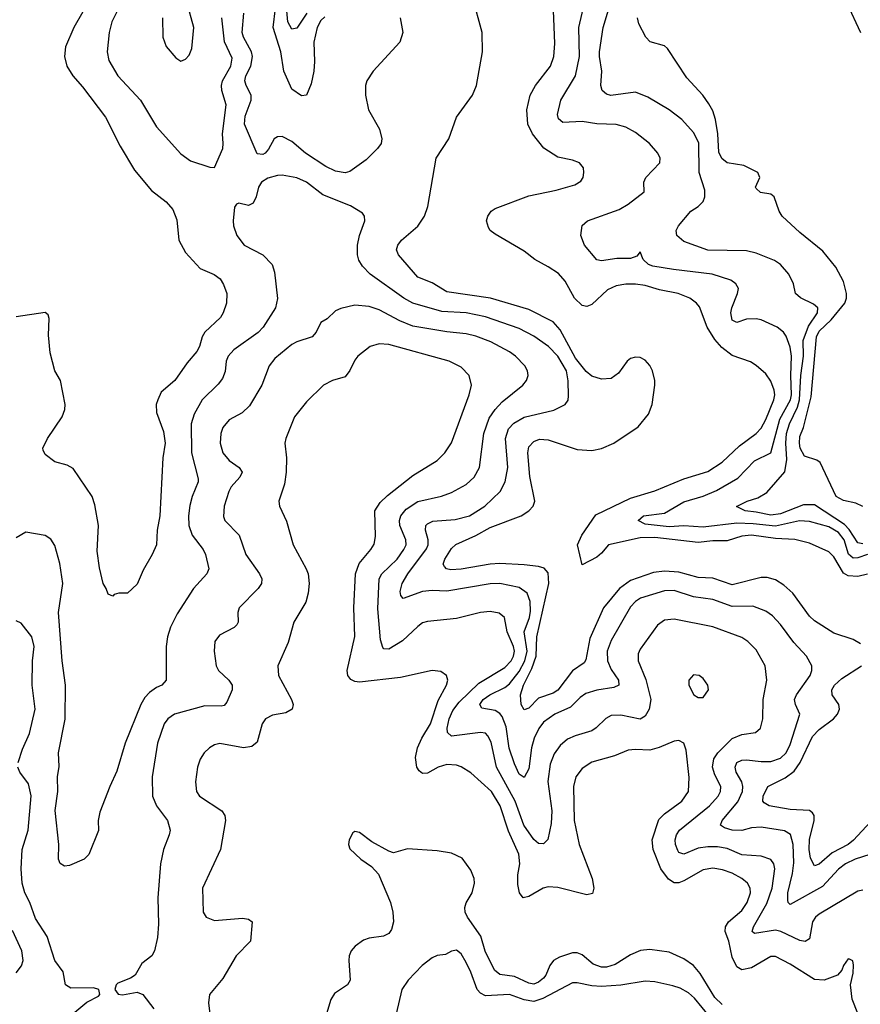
# Model space of a CAD drawing. Header units: inches. Extents: x 1308407 to 1441228, y 959628 to 1036311.
# Tile 515 of 656: x 1405724 to 1409200, y 974469 to 978542. Entities that reach past the tile are written whole.
import ezdxf

# ---------------------------------------------------------------- set-up
doc = ezdxf.new("R2010")
doc.units = ezdxf.units.IN
doc.header["$MEASUREMENT"] = 0
doc.layers.add('B4907', color=7, linetype='Continuous')

msp = doc.modelspace()

# ---------------------------------------------------------------- linework, layer by layer
at = {"layer": 'B4907', "color": 5}
for points, elevation in [([(1406028.3, 978650), (1405948.1, 978510), (1405914.4, 978430), (1405909.5, 978390), (1405919, 978350), (1405943.8, 978310), (1405984.1, 978264.1), (1406078.8, 978138.8), (1406139.4, 978019.4), (1406199.7, 977919.7), (1406270, 977835.6), (1406329.4, 977789.4), (1406357.1, 977757.1), (1406374, 977714), (1406382.4, 977630), (1406410, 977578.7), (1406470, 977512.7), (1406528.5, 977488.5), (1406553.7, 977470), (1406567.5, 977447.5), (1406580.3, 977410), (1406579.6, 977370), (1406566.3, 977330), (1406554.3, 977310), (1406490.3, 977250), (1406478.3, 977230), (1406467.8, 977190), (1406456.5, 977170), (1406416.9, 977123.1), (1406366.3, 977050), (1406310, 977001), (1406295.3, 976970), (1406288.5, 976950), (1406290, 976917.3), (1406318.4, 976838.4), (1406325.5, 976790), (1406316.1, 976730), (1406304.2, 976490), (1406293, 976430), (1406290.2, 976370), (1406272.2, 976330), (1406234.3, 976265.7), (1406210, 976207), (1406170, 976169.4), (1406134, 976170), (1406115.3, 976164.7), (1406110, 976158), (1406090, 976166), (1406082, 976190), (1406069, 976210), (1406054.8, 976274.8), (1406044.4, 976344.4), (1406049.8, 976450), (1406034.8, 976534.8), (1406023.5, 976570), (1405945.3, 976685.3), (1405920.1, 976700.1), (1405870, 976712.7), (1405830, 976743.7), (1405821.7, 976761.7), (1405820.5, 976770), (1405838.9, 976810), (1405900.2, 976899.8), (1405910.6, 976930), (1405911.9, 976950), (1405893.7, 977050), (1405869.4, 977089.4), (1405850, 977163.7), (1405843.3, 977236.7), (1405846.3, 977306.3), (1405842, 977322), (1405830, 977331.5), (1405710, 977313.5)], 2820), ([(1409230, 976249.2), (1409190, 976239.1), (1409150, 976241.1), (1409130, 976252.4), (1409090, 976320.9), (1409070, 976341.1), (1408990, 976376.7), (1408930, 976392.4), (1408850, 976395.9), (1408750, 976409.9), (1408710, 976405.5), (1408650, 976386.4), (1408590, 976386.5), (1408530, 976379.7), (1408350, 976400.1), (1408290, 976399), (1408158.3, 976370), (1408130, 976335.1), (1408110, 976318.7), (1408050, 976287.8), (1408030.9, 976370), (1408048.7, 976410), (1408105.9, 976494.1), (1408250, 976563.5), (1408350, 976593), (1408470, 976643.3), (1408570, 976673.9), (1408628.7, 976711.3), (1408701.1, 976778.9), (1408770, 976831), (1408790, 976853), (1408810, 976888.3), (1408842.6, 976970), (1408846.2, 976990), (1408843.7, 977010), (1408830, 977047.6), (1408810, 977076.9), (1408770, 977112.3), (1408746.7, 977126.7), (1408670, 977153.4), (1408626.9, 977186.9), (1408599.2, 977219.2), (1408566.7, 977270), (1408534.7, 977354.7), (1408522.4, 977370), (1408495.1, 977390), (1408447.6, 977410), (1408370, 977424.9), (1408310, 977442.2), (1408270, 977448.7), (1408230, 977448.6), (1408190, 977441.2), (1408155, 977425), (1408090, 977363.7), (1408070, 977355.9), (1408050, 977360.4), (1408018.6, 977390), (1407980, 977460), (1407952, 977492), (1407910, 977520.5), (1407853.7, 977550), (1407810, 977584.1), (1407690, 977655.1), (1407670, 977669.6), (1407662.2, 977682.2), (1407654.3, 977710), (1407659.7, 977730), (1407673.3, 977750), (1407690, 977761.5), (1407830, 977814.1), (1407943, 977837), (1408020.2, 977859.8), (1408045.2, 977874.8), (1408054.7, 977890), (1408057.6, 977910), (1408055.1, 977930), (1408039.3, 977950), (1408010, 977961.7), (1407950, 977974.3), (1407891.1, 978011.1), (1407844.5, 978070), (1407825.5, 978110), (1407821.2, 978170), (1407835.4, 978230), (1407856.8, 978270), (1407918.7, 978350), (1407933.2, 978390), (1407936.7, 978443.3), (1407928.4, 978650)], 2780), ([(1406144.1, 978610), (1406106, 978534), (1406094.8, 978490), (1406086.2, 978410), (1406093.3, 978373.3), (1406129.5, 978309.5), (1406224.2, 978210), (1406290, 978099.5), (1406390, 977987), (1406430, 977958.3), (1406510, 977932.2), (1406530, 977930.8), (1406563.8, 978010), (1406566.3, 978030), (1406563.4, 978070), (1406578.5, 978190), (1406560.2, 978250), (1406558.6, 978270), (1406563.4, 978290), (1406597.9, 978350), (1406603, 978383), (1406571.4, 978451.4), (1406560.1, 978550)], 2840), ([(1406314.9, 978550), (1406315.8, 978470), (1406330, 978430.8), (1406370, 978384), (1406390, 978370.7), (1406410, 978378.8), (1406424.8, 978395.2), (1406436.3, 978423.7), (1406444.7, 978510), (1406414.8, 978614.8)], 2860), ([(1406912, 978570), (1406870, 978506.6), (1406850, 978503.1), (1406833.5, 978533.5), (1406824.1, 978624.1)], 2760), ([(1409200.7, 975960.7), (1409170, 975977.8), (1409090, 976004.4), (1409010, 976055.4), (1408990, 976074.6), (1408921, 976170), (1408883.5, 976203.5), (1408850, 976224.7), (1408814.5, 976234.5), (1408790, 976235.3), (1408670, 976204.7), (1408590, 976232.7), (1408530, 976234.5), (1408450, 976256.6), (1408390, 976260.8), (1408344.7, 976255.3), (1408250, 976222.8), (1408204.6, 976190), (1408138.1, 976110), (1408082.1, 975982.1), (1408065.3, 975894.7), (1408058.5, 975881.5), (1408010, 975848.1), (1407950, 975769.3), (1407930, 975756.7), (1407870, 975736), (1407830, 975694.2), (1407810, 975687.1), (1407797.8, 975710), (1407795.7, 975750), (1407807.7, 975790), (1407842.1, 975857.9), (1407860.2, 975910), (1407862.1, 975990), (1407912.8, 976210), (1407910, 976254.2), (1407893.2, 976273.2), (1407870, 976279.7), (1407810, 976287.5), (1407710, 976292.3), (1407670, 976289.9), (1407550, 976269.1), (1407507.1, 976267.1), (1407489.7, 976270), (1407480.5, 976280.5), (1407475.8, 976290), (1407482.2, 976310), (1407510, 976354.7), (1407528, 976372), (1407610, 976408.3), (1407670, 976442.3), (1407797.2, 976490), (1407829, 976510), (1407847.5, 976530), (1407854.4, 976550), (1407833, 976653), (1407825.4, 976750), (1407830, 976774.9), (1407850, 976797.1), (1407873.6, 976806.4), (1407910, 976804.8), (1408030, 976764), (1408090, 976759.8), (1408130, 976768.6), (1408180.5, 976790), (1408282, 976858), (1408324, 976910), (1408338.9, 976950), (1408351.1, 977030), (1408351, 977050), (1408340.5, 977090), (1408330, 977112), (1408310, 977133.3), (1408290, 977144.7), (1408270, 977146.6), (1408250, 977140.5), (1408236.4, 977130), (1408199.8, 977080.2), (1408170, 977057.7), (1408130, 977054.9), (1408090, 977067.1), (1408066.7, 977086.7), (1408022.3, 977142.3), (1407959.2, 977259.2), (1407930, 977292.7), (1407830, 977342.8), (1407670.6, 977390.6), (1407490, 977416.6), (1407430, 977453.9), (1407370, 977477.4), (1407290.6, 977570), (1407282.2, 977590), (1407287.3, 977610), (1407303.2, 977630), (1407371.2, 977688.8), (1407398, 977730), (1407411.9, 977770), (1407446.8, 977970), (1407499.3, 978050), (1407530, 978139.6), (1407597, 978230), (1407613.1, 978270), (1407638.2, 978410), (1407636.1, 978490), (1407596.4, 978636.4)], 2820), ([(1409230, 976329.7), (1409190, 976315.8), (1409170, 976315.3), (1409151.9, 976331.9), (1409133.3, 976390), (1409110, 976421.5), (1409070, 976444.8), (1408990, 976466.2), (1408948.7, 976468.7), (1408850, 976446.5), (1408757.5, 976457.5), (1408690, 976460), (1408550, 976443.5), (1408470, 976448.3), (1408410, 976444), (1408310, 976454.9), (1408281.5, 976470), (1408304.2, 976490), (1408390, 976500.9), (1408470, 976548.3), (1408550, 976571.5), (1408605, 976595), (1408694.2, 976645.8), (1408762.7, 976717.3), (1408829.9, 976750.1), (1408868, 976890), (1408912, 976970), (1408915.8, 976990), (1408912.4, 977070), (1408916.2, 977150), (1408910, 977188), (1408893.8, 977233.8), (1408882, 977250), (1408856.9, 977270), (1408790, 977300.3), (1408770, 977304.5), (1408730, 977303.4), (1408690, 977289.1), (1408670, 977299.6), (1408665.2, 977330), (1408668.2, 977350), (1408692.8, 977410), (1408696.1, 977430), (1408686, 977450), (1408664.3, 977464.3), (1408587, 977490), (1408428.3, 977508.3), (1408342.9, 977522.9), (1408324, 977530), (1408302.9, 977550), (1408290, 977582), (1408275.8, 977564.2), (1408250, 977554.5), (1408194, 977554), (1408130, 977544.5), (1408110, 977548.3), (1408059.7, 977610), (1408045.1, 977650), (1408049.7, 977690.3), (1408072.7, 977710), (1408202.6, 977757.4), (1408240.6, 977779.4), (1408306, 977830), (1408304.7, 977870), (1408313.6, 977890), (1408370.8, 977950), (1408373.1, 977970), (1408362.7, 977990), (1408328.5, 978030), (1408270, 978076.1), (1408230, 978097.1), (1408190, 978108.2), (1408110, 978110.9), (1408050, 978121.8), (1407970, 978117.4), (1407951.6, 978131.6), (1407948.4, 978150), (1407962.5, 978210), (1408022.5, 978310), (1408038.9, 978390), (1408035.8, 978510), (1408059, 978610)], 2760), ([(1409210, 976373.6), (1409190, 976378.5), (1409153.8, 976433.8), (1409134.2, 976454.2), (1409010, 976535.7), (1408964.8, 976535.2), (1408870, 976498.3), (1408830, 976492), (1408770, 976505.7), (1408723.7, 976510), (1408688.8, 976528.8), (1408732, 976550), (1408776.2, 976563.8), (1408813.4, 976586.6), (1408888.5, 976671.5), (1408896.6, 976723.4), (1408891.7, 976790), (1408894.9, 976830), (1408907.1, 976870), (1408940, 976940), (1408949.1, 976970), (1408953.8, 977070), (1408965.1, 977150), (1408964.1, 977215.9), (1408985.9, 977274.1), (1409023.2, 977330), (1409024.2, 977350), (1409006, 977366), (1408952.2, 977392.2), (1408932.8, 977410), (1408924.4, 977450), (1408904.2, 977490), (1408870, 977529.8), (1408845.9, 977545.9), (1408770, 977576.8), (1408730, 977586.2), (1408570, 977588.4), (1408470, 977624.5), (1408440.9, 977650), (1408438.4, 977670), (1408448, 977690), (1408498.9, 977750), (1408530, 977770.2), (1408549.8, 977790), (1408556.9, 977810), (1408557.1, 977837.1), (1408533.2, 977910), (1408532.7, 978032.7), (1408510, 978075.8), (1408462.6, 978130), (1408409.9, 978169.9), (1408321.5, 978221.5), (1408270, 978242), (1408169.2, 978229.2), (1408150, 978234.3), (1408133, 978250), (1408126.8, 978270), (1408131.7, 978330), (1408121.4, 978390), (1408122.2, 978410), (1408136.4, 978510), (1408167.3, 978610)], 2740), ([(1409144.5, 978610), (1409201.3, 978490)], 2720), ([(1407296.9, 978550), (1407307.9, 978490), (1407296.1, 978450), (1407186, 978330), (1407160.3, 978290), (1407154.7, 978270), (1407154, 978230), (1407166.4, 978170), (1407212.4, 978090), (1407222.3, 978050), (1407218.7, 978030), (1407204.2, 978010), (1407157.1, 977962.9), (1407090, 977913.9), (1407070, 977909.4), (1407030, 977915.1), (1406990, 977934.6), (1406906.5, 977990), (1406850, 978039), (1406810, 978058.5), (1406790, 978058.4), (1406776.9, 978050), (1406753.7, 978006.3), (1406738.9, 977990), (1406730, 977985), (1406706.9, 977986.9), (1406653.8, 978110), (1406657, 978143), (1406681.1, 978210), (1406681.4, 978230), (1406660.4, 978270), (1406655.2, 978290), (1406659.3, 978310), (1406680.3, 978350), (1406686.8, 978390), (1406682.7, 978410), (1406649.7, 978469.7), (1406644.6, 978490), (1406651.2, 978570)], 2820), ([(1406985.5, 978554.5), (1406970, 978538.9), (1406954.8, 978510), (1406940.6, 978450), (1406943.6, 978370), (1406940.5, 978330), (1406930, 978277.6), (1406910.2, 978229.8), (1406890, 978227.9), (1406850, 978255.4), (1406817.1, 978330), (1406803.9, 978410), (1406772.7, 978510), (1406782.1, 978590)], 2780), ([(1409211.1, 976528.9), (1409182, 976542), (1409130, 976553.6), (1409100.5, 976570), (1409034.5, 976710), (1409020.1, 976720.1), (1408970, 976737.3), (1408951.6, 976770), (1408948.2, 976790), (1408950, 976818), (1408964.6, 976855.4), (1408997.5, 976982.5), (1409018.3, 977230), (1409030, 977253.9), (1409079.4, 977300.6), (1409136.4, 977370), (1409143.5, 977390), (1409142.9, 977410), (1409130, 977458.7), (1409098.3, 977518.3), (1409045, 977584.9), (1408950, 977662), (1408877, 977730), (1408864.5, 977750), (1408844, 977810), (1408830, 977821.2), (1408787.6, 977827.6), (1408770, 977844), (1408766.6, 977850), (1408784.2, 977890), (1408776.9, 977910), (1408718.9, 977938.9), (1408650, 977950.6), (1408627.9, 977967.9), (1408615, 977995), (1408611, 978070), (1408601.6, 978130), (1408590, 978164.8), (1408574.2, 978194.2), (1408549.2, 978230), (1408482.2, 978302.2), (1408402.5, 978422.5), (1408390, 978434.2), (1408330.7, 978450.7), (1408313.7, 978470), (1408284.9, 978524.9), (1408278.4, 978550)], 2720), ([(1409270, 975098.8), (1409178.5, 975070), (1409139, 975050), (1409110, 975028.3), (1409043.6, 974956.4), (1408910, 974882.4), (1408902.4, 974890), (1408900.3, 974900.3), (1408900.6, 974930), (1408920.3, 975010), (1408925.3, 975054.7), (1408922.7, 975130), (1408911.5, 975171.5), (1408886.5, 975186.5), (1408790, 975201.6), (1408750, 975199.4), (1408710, 975188), (1408670.5, 975189.5), (1408639, 975199), (1408621.4, 975210), (1408628.3, 975230), (1408693.1, 975306.9), (1408713.1, 975350), (1408715, 975370), (1408709.9, 975390), (1408686.5, 975430), (1408682, 975450), (1408689.9, 975470), (1408710, 975479.6), (1408730, 975480.3), (1408790, 975473.1), (1408830, 975474.3), (1408870, 975487), (1408893.4, 975510), (1408910, 975544), (1408949.8, 975669.8), (1408931.7, 975710), (1408928.2, 975730), (1408936.2, 975750), (1408992.1, 975830), (1408999.4, 975850), (1408999.3, 975870), (1408977.4, 975910), (1408925.4, 975965.4), (1408870, 976040.3), (1408836.4, 976076.4), (1408810, 976095.7), (1408755.6, 976115.6), (1408670, 976115), (1408590, 976143.4), (1408510, 976155.3), (1408430, 976181.1), (1408390, 976179.7), (1408290.8, 976149.1), (1408270, 976135.3), (1408250, 976112.9), (1408170, 975973.8), (1408153.5, 975930), (1408154.1, 975890), (1408170, 975854.3), (1408200.6, 975810), (1408202.3, 975790), (1408180.4, 975779.5), (1408110, 975768.9), (1408064.9, 975755.1), (1408041.3, 975738.7), (1408001.9, 975698.1), (1407937.6, 975670), (1407890, 975636.1), (1407870.4, 975609.6), (1407852.1, 975570), (1407840.4, 975530), (1407830, 975442.9), (1407810, 975407.6), (1407790, 975421.6), (1407770, 975464.4), (1407748.5, 975528.5), (1407736.4, 975616.5), (1407719.5, 975659.5), (1407710, 975672.7), (1407690, 975685.3), (1407634.8, 975694.8), (1407626.6, 975710), (1407640.5, 975730), (1407667.8, 975750), (1407730, 975779.7), (1407750, 975795.5), (1407790, 975846.2), (1407813.3, 975890), (1407822.3, 975930), (1407810.8, 976010), (1407832.4, 976070), (1407836.1, 976096.1), (1407835.2, 976135.2), (1407822.6, 976170), (1407790, 976193.4), (1407710, 976209.9), (1407670, 976208.1), (1407490, 976178.5), (1407430, 976180.8), (1407390, 976177.3), (1407310, 976147.4), (1407300.5, 976160.5), (1407297.4, 976177.4), (1407306.2, 976210), (1407329.1, 976250), (1407406.9, 976353.1), (1407413.1, 976370), (1407412.7, 976390), (1407401.8, 976430), (1407404.1, 976450), (1407410, 976457.1), (1407432.4, 976467.6), (1407524.9, 976475.1), (1407584.4, 976490), (1407648, 976530), (1407710.7, 976590), (1407731.7, 976630), (1407742.9, 976690), (1407733.1, 976810), (1407746, 976850), (1407767.4, 976872.6), (1407810, 976898.4), (1407932.9, 976927), (1407979.7, 976950), (1407991.6, 976968.4), (1407993.5, 976986.5), (1407991.7, 977048.3), (1407984.6, 977090), (1407950, 977150.5), (1407910.6, 977190), (1407850, 977233.7), (1407790, 977265.5), (1407650, 977313.5), (1407570, 977329.2), (1407470, 977335.4), (1407350, 977369), (1407312.9, 977390), (1407173.5, 977490), (1407142.1, 977522.1), (1407127.2, 977547.2), (1407120.8, 977570), (1407121.5, 977610), (1407129.8, 977650), (1407151, 977710), (1407149.7, 977730), (1407142.2, 977742.2), (1407091.8, 977771.8), (1406977.1, 977817.2), (1406910, 977870.7), (1406870, 977888.2), (1406810, 977899.2), (1406790, 977898.3), (1406750, 977886.3), (1406724.7, 977870), (1406712.4, 977850), (1406702.8, 977810), (1406690, 977782.9), (1406670, 977773.6), (1406630, 977783.7), (1406620.4, 977779.6), (1406612.7, 977767.3), (1406607, 977710), (1406608.8, 977690), (1406621.7, 977650), (1406652.2, 977610), (1406730.1, 977570.1), (1406767.8, 977530), (1406778, 977498), (1406790.9, 977389.1), (1406782.2, 977350), (1406731.5, 977270), (1406710, 977248.1), (1406610, 977176.1), (1406586.7, 977150), (1406578.7, 977130), (1406573.3, 977086.7), (1406562.4, 977057.6), (1406545.1, 977034.9), (1406478.7, 976970), (1406445.5, 976910), (1406432.7, 976870), (1406435.3, 976750), (1406462.8, 976642.8), (1406462.5, 976630), (1406437.6, 976570), (1406427.8, 976532.2), (1406422.1, 976490), (1406423.9, 976450), (1406437.4, 976410), (1406482.7, 976350), (1406492.6, 976330), (1406506.3, 976270), (1406498.7, 976250), (1406442.4, 976190), (1406375.8, 976084.3), (1406348.3, 976030), (1406335.4, 975990), (1406330.2, 975950), (1406330.3, 975810), (1406312.7, 975790), (1406290, 975780.3), (1406260.5, 975759.5), (1406241.7, 975738.3), (1406225.5, 975710), (1406160.2, 975550), (1406126, 975434), (1406096.5, 975370), (1406056.2, 975263.8), (1406048.8, 975230), (1406050, 975188), (1406010.5, 975089.5), (1405991.3, 975070), (1405930, 975043.7), (1405910, 975040.9), (1405891.9, 975051.9), (1405885.4, 975070), (1405886.6, 975130), (1405871.5, 975271.5), (1405881.4, 975350), (1405880.3, 975410), (1405887, 975453), (1405884.7, 975510), (1405911.7, 975648.3), (1405914.2, 975790), (1405900.4, 975890), (1405885.5, 976090), (1405902.2, 976210), (1405890, 976292.7), (1405870, 976367), (1405853.8, 976393.8), (1405830, 976408.6), (1405750, 976421.8), (1405710, 976399.3)], 2840), ([(1409210, 974941.6), (1409190, 974937.1), (1409030, 974842), (1409014.7, 974830), (1409002.1, 974810), (1408990, 974740.5), (1408971.5, 974728.5), (1408950, 974733.2), (1408870.9, 974770.9), (1408850, 974775.6), (1408762, 974762), (1408752.6, 974770), (1408758.3, 974790), (1408813.3, 974886.7), (1408835.5, 974950), (1408846.6, 975030), (1408842.5, 975050), (1408830, 975068.8), (1408790, 975082.1), (1408710, 975088), (1408650, 975113.5), (1408610, 975121.2), (1408570, 975121.2), (1408530, 975115.1), (1408469.9, 975089.9), (1408450, 975096.8), (1408445, 975105), (1408435.7, 975130), (1408434.7, 975150), (1408439.6, 975170), (1408452.1, 975190), (1408576.2, 975290), (1408612.2, 975330), (1408622.6, 975350), (1408622.8, 975370), (1408597.9, 975417.9), (1408588.5, 975450), (1408594.9, 975485.1), (1408610.6, 975509.4), (1408670, 975568.9), (1408710, 975585.6), (1408766.1, 975593.9), (1408787.9, 975612.1), (1408796.8, 975650), (1408798.7, 975730), (1408813.8, 975810), (1408807.1, 975870), (1408770, 975935.1), (1408734.7, 975970), (1408710, 975986), (1408590, 976030.5), (1408430, 976062.9), (1408390, 976057.7), (1408361.8, 976038.2), (1408290, 975938.3), (1408281.4, 975918.6), (1408280.9, 975890), (1408313.3, 975813.3), (1408333.9, 975730), (1408326.9, 975690), (1408310, 975660.8), (1408290, 975649.2), (1408210, 975665.9), (1408170, 975663.7), (1408148, 975651.9), (1408107.6, 975612.4), (1408090, 975600.9), (1408020.5, 975579.5), (1407990, 975565.4), (1407959.6, 975540.4), (1407934.3, 975505.7), (1407917.7, 975462.3), (1407908.6, 975391.4), (1407924.7, 975270), (1407922.2, 975217.8), (1407908.5, 975151.5), (1407890, 975132.6), (1407870, 975134.5), (1407850, 975150.8), (1407808.4, 975210), (1407773.1, 975310), (1407695.2, 975450), (1407673.1, 975553.1), (1407659.9, 975579.9), (1407650, 975590.6), (1407630, 975593.5), (1407510, 975578.8), (1407493.5, 975593.5), (1407492, 975612), (1407499.6, 975650), (1407515.9, 975684.1), (1407541.4, 975718.6), (1407622.1, 975798), (1407730, 975862), (1407755.8, 975890), (1407766.2, 975910), (1407769.9, 975930), (1407766.2, 975950), (1407740.6, 976010), (1407728.7, 976070), (1407706.7, 976086.7), (1407670, 976093.9), (1407630, 976089.9), (1407530, 976065.4), (1407410, 976053.5), (1407390, 976046.8), (1407370, 976032.8), (1407307.6, 975972.4), (1407250, 975938), (1407230, 975939.7), (1407225.2, 975945.2), (1407216.4, 975976.5), (1407205.2, 976105.2), (1407210.3, 976229.7), (1407221.4, 976250), (1407284.6, 976310), (1407313, 976350), (1407321.8, 976370), (1407321.6, 976390), (1407296.6, 976450), (1407295.3, 976470), (1407300.5, 976490), (1407322.7, 976517.3), (1407370, 976549.6), (1407469, 976571), (1407510, 976587), (1407570, 976619.8), (1407603.7, 976650), (1407625.6, 976690), (1407643.5, 976830), (1407666.1, 976893.9), (1407690, 976929.4), (1407718.8, 976961.2), (1407805.1, 977030), (1407820.4, 977050), (1407827.4, 977070), (1407824.2, 977090), (1407812.9, 977110), (1407775, 977150), (1407750, 977169), (1407672.4, 977210), (1407610, 977233.1), (1407570, 977243.1), (1407490, 977250.8), (1407350, 977274.8), (1407296.3, 977296.2), (1407210, 977342.6), (1407170, 977356.4), (1407110, 977361), (1407052, 977348), (1407030, 977337.4), (1406995.2, 977304.8), (1406970, 977289.6), (1406950.1, 977249.8), (1406933.4, 977230), (1406870.1, 977209.9), (1406850, 977198.8), (1406779.2, 977140.8), (1406756.5, 977110), (1406725.8, 977030), (1406674.6, 976945.4), (1406643.6, 976916.4), (1406590, 976887.3), (1406564.9, 976855.1), (1406556.5, 976830), (1406552.7, 976790), (1406564.6, 976750), (1406590, 976719.3), (1406631.6, 976690), (1406643.6, 976670), (1406634.2, 976650), (1406598.5, 976610), (1406588.6, 976590), (1406570.2, 976530), (1406567.5, 976487.5), (1406572.9, 976470), (1406632.2, 976410), (1406658.8, 976330), (1406716.2, 976250), (1406725.2, 976230), (1406723.9, 976210), (1406710.2, 976190), (1406632.4, 976110), (1406626.9, 976090), (1406627.6, 976050), (1406621.6, 976038.4), (1406611.8, 976028.2), (1406550, 975996.9), (1406531.7, 975970), (1406527.9, 975930), (1406536.1, 975870), (1406546.7, 975850), (1406589, 975810), (1406602.4, 975790), (1406603.2, 975770), (1406580.8, 975719.2), (1406570, 975705.6), (1406557.5, 975702.5), (1406490, 975703.6), (1406364.6, 975670), (1406336.9, 975650), (1406322.3, 975630), (1406294.8, 975550), (1406272.5, 975410), (1406273.1, 975330), (1406290.1, 975290.1), (1406335.2, 975230), (1406346.2, 975190), (1406342.8, 975170), (1406319.6, 975110), (1406307.2, 975050), (1406296.2, 974910), (1406298.9, 974801.1), (1406294.4, 974745.6), (1406282.4, 974690), (1406270.4, 974670), (1406230, 974638), (1406201.6, 974590), (1406182.7, 974577.3), (1406130, 974556.7), (1406123.3, 974550), (1406118, 974530), (1406131.5, 974511.5), (1406150, 974508.8), (1406210, 974519), (1406233.1, 974510), (1406278.6, 974450)], 2860), ([(1409190, 974431.8), (1409165.9, 974490), (1409159.9, 974550), (1409170, 974598), (1409171.8, 974631.8), (1409169.4, 974649.4), (1409155.9, 974655.9), (1409150, 974658), (1409130, 974629.2), (1409123.6, 974610), (1409105.3, 974590), (1409050, 974569.4), (1409010, 974572.3), (1408910, 974635.9), (1408850, 974666.9), (1408830, 974666.9), (1408750, 974620.1), (1408710, 974612.2), (1408690, 974623.9), (1408670, 974663.9), (1408657, 974730), (1408641.9, 974770), (1408642.5, 974790), (1408654.7, 974810), (1408710, 974857), (1408732.8, 974890), (1408745.8, 974930), (1408744.1, 974950), (1408733.7, 974970), (1408709.8, 974990), (1408670, 975012.3), (1408630, 975025.9), (1408590, 975032.1), (1408550, 975026), (1408470, 974980.4), (1408450, 974971.4), (1408430, 974971.5), (1408407.3, 974987.3), (1408374.9, 975030), (1408343.7, 975110), (1408338.8, 975150), (1408366.8, 975233.2), (1408390, 975257.8), (1408462.5, 975310), (1408489.8, 975350), (1408492.3, 975407.7), (1408480.4, 975520.4), (1408470, 975549.3), (1408450, 975560.7), (1408430, 975557.4), (1408368.3, 975531.7), (1408330, 975521), (1408270, 975523.4), (1408240.1, 975519.9), (1408183.1, 975496.9), (1408090, 975470.6), (1408050, 975444.8), (1408024, 975410), (1408013.8, 975370), (1408016.4, 975230), (1408037, 975130), (1408091.4, 974990), (1408097.6, 974950), (1408092.3, 974927.7), (1408070, 974921.6), (1407950, 974951.9), (1407910, 974954.9), (1407888.7, 974950), (1407830, 974915.6), (1407806.6, 974910), (1407790.8, 974930.8), (1407784.7, 974964.7), (1407784.7, 975004.7), (1407792.6, 975050), (1407788.2, 975090), (1407744.8, 975184.8), (1407711, 975290), (1407674.5, 975350), (1407590, 975427.3), (1407550, 975452.3), (1407530, 975458.3), (1407490, 975460.6), (1407454, 975450), (1407410, 975425.8), (1407390, 975424.6), (1407375.7, 975435.7), (1407366.6, 975450), (1407361.2, 975490), (1407369.5, 975530), (1407387.2, 975570), (1407423.2, 975630), (1407454, 975726), (1407489.7, 975790), (1407495.1, 975810), (1407489.6, 975829.7), (1407466.2, 975846.2), (1407429.7, 975849.7), (1407298.7, 975821.3), (1407130, 975802.3), (1407110, 975804.8), (1407093.5, 975813.5), (1407081.2, 975830), (1407077.8, 975850), (1407110, 975991.3), (1407106, 976110), (1407113.2, 976250), (1407127.6, 976292.4), (1407175.9, 976350), (1407190, 976373.4), (1407195, 976405), (1407193.1, 976510), (1407214.6, 976545.4), (1407245.3, 976574.7), (1407350, 976656.9), (1407450, 976719.1), (1407482.7, 976750), (1407510, 976792.4), (1407583.5, 976990), (1407592.8, 977030), (1407583.1, 977070), (1407550, 977104.8), (1407499.5, 977130), (1407250, 977198.3), (1407210, 977201.4), (1407173, 977190), (1407122, 977150), (1407110, 977134.3), (1407089.5, 977090.5), (1407070, 977064.4), (1407017.3, 977050), (1406980.4, 977030), (1406910, 976961.6), (1406860.6, 976899.4), (1406824.6, 976810), (1406820.3, 976790), (1406828.2, 976730), (1406826.2, 976670), (1406818.7, 976621.3), (1406796, 976550), (1406798.3, 976530), (1406827.3, 976467.3), (1406855.3, 976370), (1406909.1, 976270), (1406916.5, 976250), (1406921.3, 976210), (1406917.3, 976170), (1406906.8, 976133.2), (1406858.3, 976050), (1406834.2, 975965.8), (1406791.8, 975870), (1406794.6, 975830), (1406848.2, 975730), (1406855.5, 975710), (1406851.6, 975690), (1406824.7, 975675.3), (1406770, 975665.8), (1406740.3, 975650), (1406727.2, 975630), (1406705.9, 975554.1), (1406684, 975536), (1406650, 975529.9), (1406552.4, 975547.6), (1406530, 975542.3), (1406509.3, 975530.7), (1406487.2, 975510), (1406470, 975483.7), (1406459.7, 975450), (1406451.3, 975390), (1406455.3, 975350), (1406467.6, 975330), (1406559.7, 975270), (1406572.1, 975250), (1406575, 975230), (1406555.3, 975110), (1406479.7, 974950), (1406482.6, 974850), (1406495.5, 974830), (1406530, 974816.1), (1406646.2, 974826.2), (1406670, 974821.7), (1406684.9, 974810), (1406678.9, 974730), (1406619.7, 974670), (1406564.1, 974575.9), (1406508.9, 974510), (1406504.5, 974475.5), (1406510.2, 974430)], 2880), ([(1405718, 975470), (1405735.5, 975524.5), (1405765.3, 975590), (1405788.9, 975690), (1405776.5, 975790), (1405777.8, 975890), (1405783.7, 975950), (1405774.6, 975990), (1405730, 976046), (1405710, 976056.2)], 2860), ([(1409277.8, 975262.2), (1409172.4, 975147.6), (1409150.1, 975130), (1409083.7, 975096.3), (1409030, 975049), (1409010, 975042.7), (1408993.9, 975073.9), (1408989.3, 975109.3), (1408990, 975150.4), (1409009.9, 975230), (1409009.9, 975250), (1409001.8, 975261.8), (1408990, 975271), (1408910, 975274.5), (1408823.7, 975290), (1408802.1, 975302.1), (1408796.8, 975310), (1408799.1, 975330), (1408818, 975370), (1408890, 975406), (1408926.2, 975433.8), (1408950.8, 975469.2), (1409002.5, 975577.5), (1409030, 975606.4), (1409088.9, 975650), (1409105.8, 975670), (1409114.1, 975690), (1409111.3, 975710), (1409083.4, 975750), (1409081.9, 975770), (1409093.2, 975790), (1409123, 975817), (1409205.1, 975870)], 2820), ([(1405944.5, 974430), (1406002.5, 974477.5), (1406050, 974502.7), (1406055.5, 974510), (1406052, 974530), (1406030, 974536.9), (1405935.8, 974535.8), (1405914, 974550), (1405904.2, 974604.2), (1405869.7, 974650), (1405837.7, 974750), (1405790, 974823.6), (1405766.7, 974890), (1405745.9, 974930), (1405734.6, 974970), (1405730.4, 975029.6), (1405734.5, 975110), (1405758.8, 975190), (1405771.3, 975331.3), (1405760.8, 975380.8), (1405725.4, 975430), (1405717, 975450)], 2860), ([(1408628.4, 974468.4), (1408598, 974498), (1408537.3, 974597.3), (1408510, 974629.3), (1408470, 974657.2), (1408410, 974685.6), (1408330, 974696), (1408291.7, 974691.7), (1408250, 974673.7), (1408185.9, 974634.1), (1408150, 974623.5), (1408130, 974622.7), (1408095.4, 974635.4), (1408050, 974674.1), (1408030, 974682.3), (1408010, 974682.1), (1407955.8, 974664.2), (1407931.1, 974650), (1407916.4, 974630), (1407899.9, 974590), (1407890, 974577), (1407870, 974560.4), (1407850, 974553.1), (1407830, 974556.4), (1407770, 974584.6), (1407710, 974592.9), (1407686.9, 974610), (1407648.4, 974688.4), (1407631.7, 974751.7), (1407575.7, 974830), (1407566.8, 974850), (1407565.2, 974870), (1407570.8, 974889.2), (1407595.9, 974930), (1407605, 974970), (1407603.2, 974990), (1407590, 975024.7), (1407553.6, 975073.6), (1407510, 975094), (1407450, 975104.8), (1407327.7, 975112.3), (1407270, 975096.2), (1407250, 975102.9), (1407181, 975141), (1407130, 975179.3), (1407110, 975184), (1407102, 975178), (1407086.8, 975150), (1407084, 975130), (1407090, 975112), (1407134.8, 975070), (1407179, 975039), (1407207.9, 975007.9), (1407256.9, 974890), (1407267.3, 974850), (1407269.3, 974810), (1407261.2, 974778.8), (1407250, 974762), (1407228.8, 974751.2), (1407170, 974742.9), (1407145.3, 974734.7), (1407111.7, 974710), (1407095.6, 974690), (1407086.5, 974670), (1407084.7, 974650), (1407090.2, 974569.8), (1407080.3, 974550), (1407026.5, 974513.5), (1407010.2, 974489.8), (1406992.8, 974430)], 2920), ([(1405710, 974598.8), (1405732, 974628), (1405738.2, 974650), (1405732.7, 974690), (1405695.2, 974775.2)], 2880), ([(1408577.6, 974417.6), (1408514.7, 974494.7), (1408490, 974517.2), (1408455.8, 974535.8), (1408425.5, 974545.5), (1408350, 974561.6), (1408310, 974564.7), (1408210, 974549), (1408130, 974543), (1408090, 974545), (1408030, 974558.5), (1408010, 974558.7), (1407887.3, 974492.7), (1407850, 974480.6), (1407810, 974487.1), (1407750, 974510.3), (1407650, 974504.6), (1407630, 974515.5), (1407615.9, 974530), (1407590, 974602.6), (1407570, 974642), (1407550, 974677.4), (1407530, 974692.8), (1407510, 974689.6), (1407484.6, 974675.4), (1407450, 974671.1), (1407430, 974661.3), (1407388.4, 974630), (1407330.2, 974569.8), (1407304.6, 974530), (1407281.1, 974430)], 2940)]:
    msp.add_lwpolyline(points, dxfattribs=dict(at, elevation=elevation))
at = {"layer": 'B4907', "color": 5, "elevation": 2880}
msp.add_lwpolyline([(1408510, 975831.8), (1408490.7, 975810), (1408490.7, 975790), (1408511.3, 975750), (1408530, 975738.8), (1408550, 975738), (1408572, 975770), (1408569.2, 975790), (1408550, 975817.2), (1408534, 975830)], close=True, dxfattribs=at)

doc.saveas('drawing.dxf')
